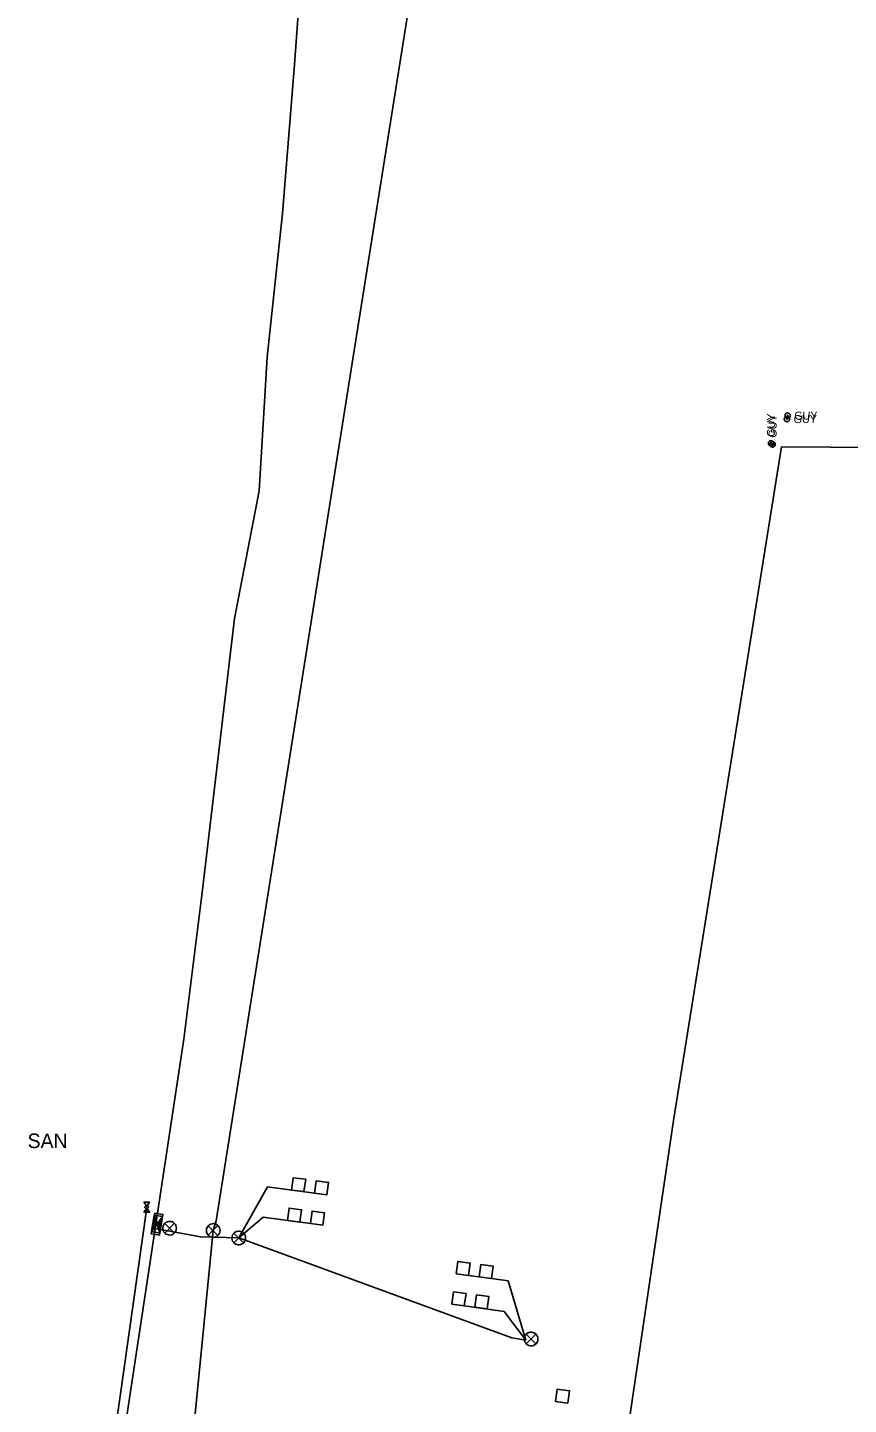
# Model space of a CAD drawing. Extents: x 596028 to 606371, y 330010 to 403088.
# Drawn here: x 602488 to 602883, y 360009 to 360672 of the extents above; entities that cross this region are included whole.
import ezdxf

# ---------------------------------------------------------------- set-up
doc = ezdxf.new("R2010")
doc.units = 0
for name, color, linetype in [('E_FTMS', 7, 'Continuous'), ('E_FTMS_Conduit', 7, 'Continuous'), ('E_FTMS_Loop', 7, 'Continuous'), ('E_UTL_AG', 7, 'Continuous'), ('E_UTL_E_Bold', 7, 'Continuous'), ('E_UTL_E_UG', 7, 'Continuous'), ('E_UTL_EGuyWire', 7, 'Continuous'), ('E_UTL_FO_UG_QWEST', 7, 'Continuous'), ('E_UTL_Overhead', 7, 'Continuous'), ('E_UTL_SAN_MH', 7, 'Continuous')]:
    doc.layers.add(name, color=color, linetype=linetype)

# ---------------------------------------------------------------- blocks, each defined once
blk = doc.blocks.new('MTR')
at = {"layer": 'E_UTL_AG'}
for points in [[(-11.4, 19.8), (11.4, 19.8), (0, 3.8)], [(-11.4, -19.8), (11.4, -19.8), (0, -3.8)]]:
    blk.add_lwpolyline(points, close=True, dxfattribs=at)
blk.add_ellipse((0, 0), major_axis=(7.62, 0), ratio=0.5, dxfattribs=at)
blk = doc.blocks.new('_U262')
at = {"layer": 'E_UTL_E_Bold', "xscale": 0.005080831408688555, "yscale": 0.005080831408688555}
blk.add_blockref('MTR', (0, 0), dxfattribs=at)

msp = doc.modelspace()

# ---------------------------------------------------------------- linework, layer by layer
at = {"layer": 'E_FTMS'}
for p, q in [((602549.38, 360095.03), (602547.86, 360093.95)), ((602549.61, 360095.34), (602547.89, 360094.12)), ((602549.83, 360095.65), (602547.92, 360094.28)), ((602550.05, 360095.95), (602547.95, 360094.45)), ((602550.28, 360096.26), (602547.98, 360094.62)), ((602550.24, 360096.38), (602548, 360094.79)), ((602548.64, 360094.01), (602548.02, 360094.88)), ((602550.2, 360096.5), (602548.03, 360094.95)), ((602548.71, 360094.11), (602548.05, 360095.05)), ((602550.17, 360096.62), (602548.06, 360095.12)), ((602548.79, 360094.22), (602548.08, 360095.21)), ((602550.13, 360096.74), (602548.09, 360095.29)), ((602548.86, 360094.32), (602548.1, 360095.38)), ((602550.09, 360096.86), (602548.12, 360095.46)), ((602548.94, 360094.42), (602548.13, 360095.55)), ((602550.05, 360096.99), (602548.14, 360095.62)), ((602549.01, 360094.52), (602548.16, 360095.72)), ((602550.02, 360097.11), (602548.17, 360095.79)), ((602549.09, 360094.62), (602548.19, 360095.88)), ((602549.98, 360097.23), (602548.2, 360095.96)), ((602549.16, 360094.73), (602548.22, 360096.05)), ((602549.94, 360097.35), (602548.23, 360096.12)), ((602549.24, 360094.83), (602548.24, 360096.22)), ((602549.91, 360097.47), (602548.26, 360096.29)), ((602549.31, 360094.93), (602548.27, 360096.39)), ((602549.87, 360097.59), (602548.28, 360096.46)), ((602549.38, 360095.03), (602548.3, 360096.55)), ((602549.83, 360097.71), (602548.31, 360096.63)), ((602549.46, 360095.14), (602548.33, 360096.72)), ((602549.8, 360097.83), (602548.34, 360096.79)), ((602549.53, 360095.24), (602548.36, 360096.89)), ((602549.76, 360097.95), (602548.37, 360096.96)), ((602549.61, 360095.34), (602548.38, 360097.06)), ((602549.72, 360098.07), (602548.4, 360097.13)), ((602549.68, 360095.44), (602548.41, 360097.22)), ((602549.68, 360098.19), (602548.42, 360097.3)), ((602549.76, 360095.54), (602548.44, 360097.39)), ((602549.65, 360098.32), (602548.45, 360097.46)), ((602549.83, 360095.65), (602548.47, 360097.56)), ((602549.61, 360098.44), (602548.48, 360097.63)), ((602549.91, 360095.75), (602548.5, 360097.73)), ((602549.57, 360098.56), (602548.51, 360097.8)), ((602549.98, 360095.85), (602548.52, 360097.89)), ((602549.54, 360098.68), (602548.54, 360097.97)), ((602550.05, 360095.95), (602548.55, 360098.06)), ((602549.5, 360098.8), (602548.56, 360098.13)), ((602550.13, 360096.06), (602548.58, 360098.23)), ((602549.46, 360098.92), (602548.59, 360098.3)), ((602550.2, 360096.16), (602548.61, 360098.39)), ((602549.42, 360099.04), (602548.62, 360098.47)), ((602550.28, 360096.26), (602548.64, 360098.56)), ((602549.39, 360099.16), (602548.65, 360098.63)), ((602550.17, 360096.62), (602548.66, 360098.73)), ((602549.35, 360099.28), (602548.68, 360098.8)), ((602550.05, 360096.99), (602548.69, 360098.9)), ((602549.31, 360099.4), (602548.7, 360098.97)), ((602549.94, 360097.35), (602548.72, 360099.06)), ((602549.28, 360099.52), (602548.73, 360099.14)), ((602549.83, 360097.71), (602548.75, 360099.23)), ((602549.24, 360099.65), (602548.76, 360099.3)), ((602549.72, 360098.07), (602548.78, 360099.4)), ((602549.2, 360099.77), (602548.79, 360099.47)), ((602549.61, 360098.44), (602548.8, 360099.57)), ((602549.16, 360099.89), (602548.82, 360099.64)), ((602549.5, 360098.8), (602548.83, 360099.73)), ((602549.13, 360100.01), (602548.84, 360099.81)), ((602549.39, 360099.16), (602548.86, 360099.9)), ((602549.09, 360100.13), (602548.87, 360099.97)), ((602549.28, 360099.52), (602548.89, 360100.07)), ((602549.05, 360100.25), (602548.9, 360100.14)), ((602549.16, 360099.89), (602548.92, 360100.24)), ((602549.02, 360100.37), (602548.93, 360100.31)), ((602549.05, 360100.25), (602548.94, 360100.4)), ((602548.98, 360100.49), (602548.96, 360100.48)), ((602552.58, 360097.9), (602550.28, 360096.26)), ((602551.92, 360093.96), (602550.28, 360096.26)), ((602552.55, 360097.74), (602550.31, 360096.14)), ((602552.53, 360097.57), (602550.35, 360096.02)), ((602551.95, 360094.12), (602550.35, 360096.36)), ((602552.5, 360097.4), (602550.39, 360095.9)), ((602551.89, 360093.79), (602550.39, 360095.9)), ((602552.47, 360097.23), (602550.43, 360095.78)), ((602551.98, 360094.29), (602550.43, 360096.46)), ((602552.44, 360097.07), (602550.46, 360095.66)), ((602552.61, 360098.07), (602550.5, 360096.57)), ((602552.41, 360096.9), (602550.5, 360095.53)), ((602552.01, 360094.46), (602550.5, 360096.57)), ((602551.87, 360093.62), (602550.5, 360095.53)), ((602552.39, 360096.73), (602550.54, 360095.41)), ((602552.36, 360096.56), (602550.57, 360095.29)), ((602552.03, 360094.63), (602550.58, 360096.67)), ((602552.33, 360096.4), (602550.61, 360095.17)), ((602551.84, 360093.45), (602550.61, 360095.17)), ((602552.06, 360094.79), (602550.65, 360096.77)), ((602552.3, 360096.23), (602550.65, 360095.05)), ((602552.27, 360096.06), (602550.69, 360094.93)), ((602552.64, 360098.24), (602550.72, 360096.87)), ((602552.09, 360094.96), (602550.72, 360096.87)), ((602552.25, 360095.9), (602550.72, 360094.81)), ((602551.81, 360093.29), (602550.72, 360094.81)), ((602552.22, 360095.73), (602550.76, 360094.69)), ((602552.12, 360095.13), (602550.8, 360096.98)), ((602552.19, 360095.56), (602550.8, 360094.57)), ((602552.16, 360095.39), (602550.83, 360094.45)), ((602552.15, 360095.3), (602550.87, 360097.08)), ((602552.13, 360095.23), (602550.87, 360094.33)), ((602552.11, 360095.06), (602550.91, 360094.2)), ((602552.67, 360098.41), (602550.95, 360097.18)), ((602552.17, 360095.46), (602550.95, 360097.18)), ((602552.08, 360094.89), (602550.95, 360094.08)), ((602552.2, 360095.63), (602551.02, 360097.28)), ((602552.23, 360095.8), (602551.1, 360097.38)), ((602552.69, 360098.57), (602551.17, 360097.49)), ((602552.26, 360095.96), (602551.17, 360097.49)), ((602552.29, 360096.13), (602551.25, 360097.59)), ((602552.31, 360096.3), (602551.32, 360097.69)), ((602552.72, 360098.74), (602551.39, 360097.79)), ((602552.34, 360096.47), (602551.39, 360097.79)), ((602552.37, 360096.63), (602551.47, 360097.9)), ((602552.4, 360096.8), (602551.54, 360098)), ((602552.75, 360098.91), (602551.62, 360098.1)), ((602552.42, 360096.97), (602551.62, 360098.1)), ((602552.45, 360097.14), (602551.69, 360098.2)), ((602552.48, 360097.3), (602551.77, 360098.3)), ((602552.78, 360099.07), (602551.84, 360098.41)), ((602552.51, 360097.47), (602551.84, 360098.41)), ((602552.54, 360097.64), (602551.92, 360098.51)), ((602552.56, 360097.81), (602551.99, 360098.61)), ((602552.8, 360099.24), (602552.06, 360098.71)), ((602552.59, 360097.97), (602552.06, 360098.71)), ((602552.62, 360098.14), (602552.14, 360098.82)), ((602552.65, 360098.31), (602552.21, 360098.92)), ((602552.83, 360099.41), (602552.29, 360099.02)), ((602552.68, 360098.48), (602552.29, 360099.02)), ((602552.7, 360098.64), (602552.36, 360099.12)), ((602552.73, 360098.81), (602552.44, 360099.22)), ((602552.86, 360099.58), (602552.51, 360099.33)), ((602552.76, 360098.98), (602552.51, 360099.33)), ((602552.79, 360099.14), (602552.59, 360099.43)), ((602552.82, 360099.31), (602552.66, 360099.53)), ((602552.84, 360099.48), (602552.73, 360099.63)), ((602552.89, 360099.74), (602552.74, 360099.63)), ((602552.87, 360099.65), (602552.81, 360099.74)), ((602552.9, 360099.81), (602552.88, 360099.84)), ((602547.67, 360092.68), (602547.66, 360092.7)), ((602547.82, 360092.89), (602547.67, 360092.78)), ((602547.75, 360092.78), (602547.68, 360092.87)), ((602548.05, 360093.19), (602547.7, 360092.95)), ((602547.82, 360092.89), (602547.71, 360093.04)), ((602548.27, 360093.5), (602547.72, 360093.11)), ((602547.9, 360092.99), (602547.74, 360093.21)), ((602548.49, 360093.81), (602547.75, 360093.28)), ((602547.97, 360093.09), (602547.77, 360093.37)), ((602548.72, 360094.11), (602547.78, 360093.45)), ((602548.04, 360093.19), (602547.8, 360093.54)), ((602548.94, 360094.42), (602547.81, 360093.61)), ((602548.12, 360093.3), (602547.82, 360093.71)), ((602549.16, 360094.73), (602547.84, 360093.78)), ((602548.19, 360093.4), (602547.85, 360093.88)), ((602548.27, 360093.5), (602547.88, 360094.04)), ((602548.34, 360093.6), (602547.91, 360094.21)), ((602548.42, 360093.7), (602547.94, 360094.38)), ((602548.49, 360093.81), (602547.96, 360094.55)), ((602548.57, 360093.91), (602547.99, 360094.71)), ((602551.78, 360093.12), (602550.83, 360094.45)), ((602551.75, 360092.95), (602550.95, 360094.08)), ((602552.05, 360094.72), (602550.98, 360093.96)), ((602552.02, 360094.56), (602551.02, 360093.84)), ((602551.99, 360094.39), (602551.06, 360093.72)), ((602551.73, 360092.78), (602551.06, 360093.72)), ((602551.97, 360094.22), (602551.09, 360093.6)), ((602551.94, 360094.05), (602551.13, 360093.48)), ((602551.91, 360093.89), (602551.17, 360093.36)), ((602551.7, 360092.62), (602551.17, 360093.36)), ((602551.88, 360093.72), (602551.21, 360093.24)), ((602551.85, 360093.55), (602551.24, 360093.12)), ((602551.83, 360093.39), (602551.28, 360093)), ((602551.67, 360092.45), (602551.28, 360092.99)), ((602551.8, 360093.22), (602551.32, 360092.88)), ((602551.77, 360093.05), (602551.35, 360092.75)), ((602551.74, 360092.88), (602551.39, 360092.63)), ((602551.64, 360092.28), (602551.39, 360092.63)), ((602551.71, 360092.72), (602551.43, 360092.51)), ((602551.69, 360092.55), (602551.47, 360092.39)), ((602551.66, 360092.38), (602551.5, 360092.27)), ((602551.61, 360092.12), (602551.5, 360092.27)), ((602551.63, 360092.21), (602551.54, 360092.15)), ((602551.6, 360092.05), (602551.58, 360092.03))]:
    msp.add_line(p, q, dxfattribs=at)
for points in [[(602549.13, 360101.52), (602547.48, 360091.66), (602551.43, 360091), (602553.08, 360100.86)], [(602548.96, 360100.54), (602547.65, 360092.65), (602551.59, 360091.99), (602552.91, 360099.88)], [(602548.97, 360100.53), (602550.28, 360096.26), (602547.65, 360092.65)], [(602552.91, 360099.88), (602551.59, 360091.98), (602550.28, 360096.26)]]:
    msp.add_lwpolyline(points, close=True, dxfattribs=at)
for points in [[(602559.61, 360094.33), (602559.55, 360094.95), (602559.37, 360095.55), (602559.08, 360096.11), (602558.7, 360096.6), (602558.22, 360097.02), (602557.68, 360097.33), (602557.09, 360097.53), (602556.46, 360097.62), (602555.84, 360097.59), (602555.23, 360097.45), (602554.66, 360097.19), (602554.15, 360096.82), (602553.71, 360096.37), (602553.37, 360095.84), (602553.14, 360095.26), (602553.02, 360094.64), (602553.02, 360094.01), (602553.14, 360093.4), (602553.37, 360092.82), (602553.71, 360092.29), (602554.15, 360091.83), (602554.66, 360091.47), (602555.23, 360091.21), (602555.84, 360091.06), (602556.46, 360091.03), (602557.09, 360091.12), (602557.68, 360091.33), (602558.22, 360091.64), (602558.7, 360092.05), (602559.08, 360092.54), (602559.37, 360093.1), (602559.55, 360093.7), (602559.61, 360094.33)], [(602558.57, 360096.66), (602553.96, 360092)], [(602553.96, 360096.61), (602558.61, 360091.96)], [(602580.57, 360093.21), (602580.52, 360093.83), (602580.34, 360094.44), (602580.05, 360094.99), (602579.66, 360095.49), (602579.19, 360095.9), (602578.65, 360096.21), (602578.05, 360096.42), (602577.43, 360096.51), (602576.81, 360096.48), (602576.2, 360096.33), (602575.62, 360096.07), (602575.11, 360095.7), (602574.68, 360095.25), (602574.34, 360094.72), (602574.11, 360094.14), (602573.99, 360093.52), (602573.99, 360092.9), (602574.11, 360092.28), (602574.34, 360091.7), (602574.68, 360091.17), (602575.11, 360090.72), (602575.62, 360090.35), (602576.2, 360090.09), (602576.81, 360089.94), (602577.43, 360089.91), (602578.05, 360090), (602578.65, 360090.21), (602579.19, 360090.52), (602579.66, 360090.93), (602580.05, 360091.43), (602580.34, 360091.98), (602580.52, 360092.59), (602580.57, 360093.21)], [(602579.54, 360095.54), (602574.93, 360090.89)], [(602574.93, 360095.5), (602579.58, 360090.84)], [(602592.88, 360089.61), (602592.82, 360090.23), (602592.65, 360090.83), (602592.36, 360091.39), (602591.97, 360091.88), (602591.5, 360092.29), (602590.95, 360092.61), (602590.36, 360092.81), (602589.74, 360092.9), (602589.11, 360092.87), (602588.5, 360092.73), (602587.93, 360092.46), (602587.42, 360092.1), (602586.99, 360091.65), (602586.65, 360091.12), (602586.42, 360090.54), (602586.3, 360089.92), (602586.3, 360089.29), (602586.42, 360088.68), (602586.65, 360088.09), (602586.99, 360087.57), (602587.42, 360087.11), (602587.93, 360086.75), (602588.5, 360086.49), (602589.11, 360086.34), (602589.74, 360086.31), (602590.36, 360086.4), (602590.95, 360086.6), (602591.5, 360086.92), (602591.97, 360087.33), (602592.36, 360087.82), (602592.65, 360088.38), (602592.82, 360088.98), (602592.88, 360089.61)], [(602591.85, 360091.94), (602587.24, 360087.28)], [(602587.24, 360091.89), (602591.89, 360087.24)], [(602733.51, 360040.98), (602733.46, 360041.6), (602733.28, 360042.21), (602732.99, 360042.76), (602732.6, 360043.26), (602732.13, 360043.67), (602731.59, 360043.98), (602730.99, 360044.19), (602730.37, 360044.28), (602729.75, 360044.25), (602729.14, 360044.1), (602728.56, 360043.84), (602728.05, 360043.47), (602727.62, 360043.02), (602727.28, 360042.49), (602727.05, 360041.91), (602726.93, 360041.29), (602726.93, 360040.67), (602727.05, 360040.05), (602727.28, 360039.47), (602727.62, 360038.94), (602728.05, 360038.49), (602728.56, 360038.12), (602729.14, 360037.86), (602729.75, 360037.71), (602730.37, 360037.68), (602730.99, 360037.77), (602731.59, 360037.98), (602732.13, 360038.29), (602732.6, 360038.7), (602732.99, 360039.2), (602733.28, 360039.75), (602733.46, 360040.35), (602733.51, 360040.98)], [(602732.48, 360043.31), (602727.87, 360038.66)], [(602727.87, 360043.27), (602732.52, 360038.61)]]:
    msp.add_lwpolyline(points, dxfattribs=at)
at = {"layer": 'E_FTMS_Conduit'}
for points in [[(602326.68, 358341.43), (602346.21, 358388.56), (602399.45, 358703.83), (602430.22, 358921.71), (602437.54, 358999.17), (602477.25, 359283.96), (602515.12, 359574.7), (602554.05, 359856.32), (602577.27, 360093.21), (602578.68, 360097.88), (602645.76, 360520.72), (602677.67, 360721.57), (602689.58, 360808.32), (602728.56, 361144.49), (602773.44, 361436.86), (602804.35, 361724.81), (602835.41, 362017.49), (602853.41, 362300.17), (602862.73, 362574), (602864.84, 362795.21)], [(602549.64, 360093.97), (602551.74, 360093.77), (602571.33, 360090.1), (602589.57, 360089.61), (602720.98, 360041.59)]]:
    msp.add_lwpolyline(points, dxfattribs=at)
at = {"layer": 'E_FTMS_Loop'}
for p, q in [((602603.4, 360114.28), (602589.57, 360089.61)), ((602626.03, 360111.21), (602603.4, 360114.28)), ((602589.57, 360089.61), (602601.4, 360099.65)), ((602601.4, 360099.65), (602624.03, 360096.58)), ((602711.11, 360070.1), (602700.1, 360071.59)), ((602719.23, 360068.93), (602711.11, 360070.1)), ((602727.74, 360040.51), (602719.23, 360068.93)), ((602717.23, 360054.31), (602698.1, 360056.96)), ((602727.74, 360040.51), (602717.23, 360054.31))]:
    msp.add_line(p, q, dxfattribs=at)
for points in [[(602615.02, 360112.69), (602615.84, 360118.63), (602621.78, 360117.85), (602620.97, 360111.91), (602615.02, 360112.69)], [(602626.03, 360111.21), (602626.85, 360117.15), (602632.8, 360116.37), (602631.98, 360110.43), (602626.03, 360111.21)], [(602613.02, 360098.06), (602613.83, 360104.01), (602619.78, 360103.23), (602618.97, 360097.28), (602613.02, 360098.06)], [(602624.03, 360096.58), (602624.85, 360102.52), (602630.8, 360101.74), (602629.98, 360095.8), (602624.03, 360096.58)], [(602694.15, 360072.37), (602694.97, 360078.31), (602700.91, 360077.53), (602700.1, 360071.59), (602694.15, 360072.37)], [(602705.17, 360070.88), (602705.98, 360076.83), (602711.93, 360076.05), (602711.11, 360070.1), (602705.17, 360070.88)], [(602692.15, 360057.74), (602692.96, 360063.68), (602698.91, 360062.9), (602698.1, 360056.96), (602692.15, 360057.74)], [(602703.16, 360056.26), (602703.98, 360062.2), (602709.93, 360061.42), (602709.11, 360055.48), (602703.16, 360056.26)], [(602741.95, 360010.97), (602742.77, 360016.91), (602748.72, 360016.13), (602747.9, 360010.19), (602741.95, 360010.97)]]:
    msp.add_lwpolyline(points, dxfattribs=at)
at = {"layer": 'E_UTL_E_UG'}
for points in [[(602526.33, 359991.94), (602529.99, 359995.35), (602545.28, 360104.27)], [(602727.74, 360040.51), (602720.98, 360041.59)]]:
    msp.add_lwpolyline(points, dxfattribs=at)
at = {"layer": 'E_UTL_EGuyWire'}
for points in [[(602854.95, 360485.35), (602854.93, 360485.6), (602854.86, 360485.83), (602854.74, 360486.05), (602854.59, 360486.24), (602854.41, 360486.4), (602854.2, 360486.52), (602853.97, 360486.6), (602853.73, 360486.64), (602853.48, 360486.62), (602853.25, 360486.57), (602853.02, 360486.47), (602852.82, 360486.32), (602852.66, 360486.15), (602852.52, 360485.94), (602852.43, 360485.72), (602852.39, 360485.48), (602852.39, 360485.23), (602852.43, 360484.99), (602852.52, 360484.77), (602852.66, 360484.56), (602852.82, 360484.38), (602853.02, 360484.24), (602853.25, 360484.14), (602853.48, 360484.08), (602853.73, 360484.07), (602853.97, 360484.11), (602854.2, 360484.19), (602854.41, 360484.31), (602854.59, 360484.47), (602854.74, 360484.66), (602854.86, 360484.88), (602854.93, 360485.11), (602854.95, 360485.35)], [(602854.61, 360483.69), (602854.59, 360483.94), (602854.52, 360484.17), (602854.41, 360484.39), (602854.26, 360484.58), (602854.07, 360484.74), (602853.86, 360484.86), (602853.63, 360484.94), (602853.39, 360484.98), (602853.15, 360484.96), (602852.91, 360484.91), (602852.69, 360484.81), (602852.49, 360484.66), (602852.32, 360484.49), (602852.19, 360484.28), (602852.1, 360484.06), (602852.05, 360483.82), (602852.05, 360483.57), (602852.1, 360483.33), (602852.19, 360483.11), (602852.32, 360482.9), (602852.49, 360482.72), (602852.69, 360482.58), (602852.91, 360482.48), (602853.15, 360482.42), (602853.39, 360482.41), (602853.63, 360482.45), (602853.86, 360482.53), (602854.07, 360482.65), (602854.26, 360482.81), (602854.41, 360483), (602854.52, 360483.22), (602854.59, 360483.45), (602854.61, 360483.69)], [(602853.49, 360483.69), (602853.49, 360483.72), (602853.48, 360483.75), (602853.46, 360483.78), (602853.45, 360483.8), (602853.42, 360483.82), (602853.4, 360483.84), (602853.37, 360483.85), (602853.34, 360483.85), (602853.31, 360483.85), (602853.28, 360483.85), (602853.25, 360483.83), (602853.22, 360483.82), (602853.2, 360483.79), (602853.19, 360483.77), (602853.18, 360483.74), (602853.17, 360483.71), (602853.17, 360483.68), (602853.18, 360483.65), (602853.19, 360483.62), (602853.2, 360483.59), (602853.22, 360483.57), (602853.25, 360483.56), (602853.28, 360483.54), (602853.31, 360483.54), (602853.34, 360483.53), (602853.37, 360483.54), (602853.4, 360483.55), (602853.42, 360483.56), (602853.45, 360483.58), (602853.46, 360483.61), (602853.48, 360483.63), (602853.49, 360483.66), (602853.49, 360483.69)], [(602853.83, 360485.35), (602853.82, 360485.38), (602853.81, 360485.41), (602853.8, 360485.44), (602853.78, 360485.46), (602853.76, 360485.48), (602853.73, 360485.5), (602853.7, 360485.51), (602853.67, 360485.51), (602853.64, 360485.51), (602853.61, 360485.51), (602853.58, 360485.49), (602853.56, 360485.48), (602853.54, 360485.45), (602853.52, 360485.43), (602853.51, 360485.4), (602853.51, 360485.37), (602853.51, 360485.34), (602853.51, 360485.31), (602853.52, 360485.28), (602853.54, 360485.25), (602853.56, 360485.23), (602853.58, 360485.22), (602853.61, 360485.2), (602853.64, 360485.2), (602853.67, 360485.19), (602853.7, 360485.2), (602853.73, 360485.21), (602853.76, 360485.22), (602853.78, 360485.24), (602853.8, 360485.27), (602853.81, 360485.29), (602853.82, 360485.32), (602853.83, 360485.35)], [(602845.68, 360473.29), (602845.44, 360473.26), (602845.2, 360473.19), (602844.99, 360473.08), (602844.79, 360472.93), (602844.63, 360472.75), (602844.51, 360472.54), (602844.43, 360472.3), (602844.4, 360472.06), (602844.41, 360471.82), (602844.47, 360471.58), (602844.57, 360471.36), (602844.71, 360471.16), (602844.89, 360470.99), (602845.09, 360470.86), (602845.32, 360470.77), (602845.56, 360470.72), (602845.8, 360470.72), (602846.04, 360470.77), (602846.27, 360470.86), (602846.47, 360470.99), (602846.65, 360471.16), (602846.79, 360471.36), (602846.89, 360471.58), (602846.95, 360471.82), (602846.96, 360472.06), (602846.93, 360472.3), (602846.85, 360472.54), (602846.72, 360472.75), (602846.56, 360472.93), (602846.37, 360473.08), (602846.16, 360473.19), (602845.92, 360473.26), (602845.68, 360473.29)], [(602846.42, 360472.78), (602846.18, 360472.76), (602845.95, 360472.69), (602845.73, 360472.58), (602845.54, 360472.43), (602845.38, 360472.24), (602845.26, 360472.03), (602845.18, 360471.8), (602845.14, 360471.56), (602845.15, 360471.32), (602845.21, 360471.08), (602845.31, 360470.86), (602845.45, 360470.66), (602845.63, 360470.49), (602845.83, 360470.36), (602846.06, 360470.27), (602846.3, 360470.22), (602846.54, 360470.22), (602846.78, 360470.27), (602847.01, 360470.36), (602847.22, 360470.49), (602847.39, 360470.66), (602847.53, 360470.86), (602847.64, 360471.08), (602847.69, 360471.32), (602847.7, 360471.56), (602847.67, 360471.8), (602847.59, 360472.03), (602847.47, 360472.24), (602847.31, 360472.43), (602847.12, 360472.58), (602846.9, 360472.69), (602846.67, 360472.76), (602846.42, 360472.78)], [(602845.68, 360472.16), (602845.65, 360472.16), (602845.62, 360472.15), (602845.59, 360472.14), (602845.57, 360472.12), (602845.55, 360472.1), (602845.53, 360472.07), (602845.52, 360472.04), (602845.52, 360472.01), (602845.52, 360471.98), (602845.53, 360471.95), (602845.54, 360471.92), (602845.56, 360471.9), (602845.58, 360471.88), (602845.61, 360471.86), (602845.63, 360471.85), (602845.66, 360471.84), (602845.69, 360471.84), (602845.72, 360471.85), (602845.75, 360471.86), (602845.78, 360471.88), (602845.8, 360471.9), (602845.82, 360471.92), (602845.83, 360471.95), (602845.84, 360471.98), (602845.84, 360472.01), (602845.83, 360472.04), (602845.82, 360472.07), (602845.81, 360472.1), (602845.79, 360472.12), (602845.77, 360472.14), (602845.74, 360472.15), (602845.71, 360472.16), (602845.68, 360472.16)], [(602846.42, 360471.66), (602846.39, 360471.66), (602846.36, 360471.65), (602846.34, 360471.63), (602846.31, 360471.62), (602846.29, 360471.59), (602846.28, 360471.57), (602846.27, 360471.54), (602846.26, 360471.51), (602846.26, 360471.48), (602846.27, 360471.45), (602846.28, 360471.42), (602846.3, 360471.39), (602846.32, 360471.37), (602846.35, 360471.36), (602846.38, 360471.35), (602846.41, 360471.34), (602846.44, 360471.34), (602846.47, 360471.35), (602846.5, 360471.36), (602846.52, 360471.37), (602846.54, 360471.39), (602846.56, 360471.42), (602846.57, 360471.45), (602846.58, 360471.48), (602846.58, 360471.51), (602846.58, 360471.54), (602846.57, 360471.57), (602846.55, 360471.59), (602846.53, 360471.62), (602846.51, 360471.63), (602846.48, 360471.65), (602846.45, 360471.66), (602846.42, 360471.66)]]:
    msp.add_lwpolyline(points, dxfattribs=at)
at = {"layer": 'E_UTL_FO_UG_QWEST'}
msp.add_lwpolyline([(602531.31, 359974.35), (602563.1, 360185.35), (602572.03, 360255.8), (602587.51, 360387.72), (602599.38, 360449.18), (602603.25, 360513.53), (602610.68, 360582.65), (602616.35, 360654.26), (602625.74, 360782.02), (602626.32, 360789.86), (602626.71, 360798.14), (602645.05, 360897.12), (602654.06, 360947.38), (602673.82, 361070.21), (602689.38, 361134), (602716, 361339.63)], dxfattribs=at)
at = {"layer": 'E_UTL_Overhead'}
msp.add_line((602850.67, 360470.27), (602984, 360469.56), dxfattribs=at)
msp.add_lwpolyline([(602750.88, 359822.32), (602798.75, 360146.16), (602850.67, 360470.27)], dxfattribs=at)

# ---------------------------------------------------------------- block references
at = {"layer": 'E_UTL_E_Bold', "xscale": 23.622000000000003, "yscale": 23.622000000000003}
msp.add_blockref('_U262', (602545.28, 360104.41), dxfattribs=at)

# ---------------------------------------------------------------- texts
at = {"layer": 'E_UTL_EGuyWire'}
for p in [(602847.6, 360475.21), (602848.35, 360474.71)]:
    msp.add_text('GUY', height=3.85, rotation=90, dxfattribs=at).set_placement(p)
for p in [(602856.87, 360483.43), (602856.54, 360481.77)]:
    msp.add_text('GUY', height=3.85, dxfattribs=at).set_placement(p)
at = {"layer": 'E_UTL_SAN_MH'}
msp.add_text('SAN', height=6.998, dxfattribs=at).set_placement((602488, 360132.87))

doc.saveas('drawing.dxf')
